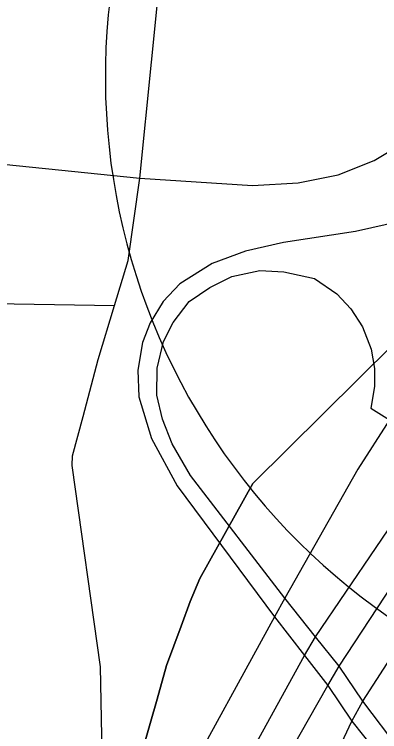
# Model space of a CAD drawing. Extents: x 0 to 34, y -3.9 to 26.2.
# Drawn here: x 3.2072 to 3.3062, y 20.448 to 20.6423 of the extents above; entities that cross this region are included whole.
import ezdxf

# ---------------------------------------------------------------- set-up
doc = ezdxf.new("R2010")
doc.units = 0
for name, color, linetype in [('GM_X_City_Street', 7, 'Continuous'), ('GM_X_County_Road', 7, 'Continuous'), ('GM_X_Interchange_Ramps', 7, 'Continuous'), ('GM_X_Interstate_Route', 7, 'Continuous'), ('GM_X_Interstate_Shield', 7, 'Continuous')]:
    doc.layers.add(name, color=color, linetype=linetype)

msp = doc.modelspace()

# ---------------------------------------------------------------- linework, layer by layer
at = {"layer": 'GM_X_City_Street'}
for points in [[(3.24116, 20.59794), (3.2475, 20.66079), (3.25145, 20.69995), (3.25694, 20.75438), (3.26196, 20.80419), (3.26713, 20.85547), (3.27162, 20.9)], [(2.64941, 20.63863), (2.78735, 20.62844), (2.9116, 20.61926), (2.91664, 20.61889), (3.03804, 20.61265), (3.15592, 20.60659), (3.16797, 20.60537), (3.24116, 20.59794), (3.27173, 20.59593), (3.28407, 20.59664), (3.29494, 20.59879), (3.3047, 20.60273), (3.31144, 20.60675), (3.3331, 20.62445)], [(3.08754, 20.56587), (3.16364, 20.56461), (3.23437, 20.56343)]]:
    msp.add_lwpolyline(points, dxfattribs=at)
at = {"layer": 'GM_X_County_Road'}
msp.add_lwpolyline([(3.16794, 20.17236), (3.16828, 20.18326), (3.17117, 20.20622), (3.18161, 20.25718), (3.19647, 20.30521), (3.21126, 20.35304), (3.22683, 20.40336), (3.22741, 20.40525), (3.23071, 20.4181), (3.23143, 20.42227), (3.2311, 20.43747), (3.23053, 20.46559), (3.22288, 20.52004), (3.22294, 20.52273), (3.22582, 20.53331), (3.22993, 20.5488), (3.23437, 20.56343), (3.23806, 20.5756), (3.24116, 20.59794)], dxfattribs=at)
at = {"layer": 'GM_X_Interchange_Ramps'}
for points in [[(3.2735, 19.95778), (3.26873, 19.9813), (3.25828, 20.0286), (3.23514, 20.13339), (3.23059, 20.16494), (3.22763, 20.2044), (3.22882, 20.23663), (3.23453, 20.27361), (3.24379, 20.31038), (3.25805, 20.35992), (3.26652, 20.38238), (3.29863, 20.45083), (3.30167, 20.45622), (3.30819, 20.46647), (3.32083, 20.48583), (3.34005, 20.51524), (3.36706, 20.54344), (3.37117, 20.54921), (3.39556, 20.58342), (3.40899, 20.60225), (3.44464, 20.66275), (3.47512, 20.72008), (3.47812, 20.72843)], [(3.24197, 20.44302), (3.24592, 20.45683), (3.24842, 20.46591), (3.25236, 20.47656), (3.25486, 20.48327), (3.25749, 20.48952), (3.27179, 20.51523), (3.36698, 20.60944), (3.39704, 20.65296)], [(3.39704, 20.65296), (3.36698, 20.60944), (3.27179, 20.51523), (3.25749, 20.48952), (3.25486, 20.48327), (3.25236, 20.47656), (3.24842, 20.46591), (3.24592, 20.45683), (3.24197, 20.44302)], [(3.35779, 20.60836), (3.35232, 20.61183), (3.34641, 20.60456), (3.33813, 20.59865), (3.32688, 20.59174), (3.31209, 20.58622), (3.29965, 20.58346), (3.28012, 20.5805), (3.26986, 20.57813), (3.26079, 20.57478), (3.25204, 20.56928), (3.24756, 20.56447), (3.24398, 20.55868), (3.24192, 20.55336), (3.24062, 20.54591), (3.24096, 20.53865), (3.2444, 20.52737), (3.25131, 20.51454), (3.27768, 20.47909), (3.28578, 20.46864), (3.2921, 20.46047), (3.29863, 20.45083), (3.30812, 20.43894)], [(3.35176, 20.59901), (3.30885, 20.53243), (3.30027, 20.51912), (3.28045, 20.48416), (3.27768, 20.47909), (3.2518, 20.43176), (3.23226, 20.3819), (3.21826, 20.34463), (3.20642, 20.2907), (3.1989, 20.24288), (3.19869, 20.20702)], [(3.31151, 20.44325), (3.30167, 20.45622), (3.29517, 20.46574), (3.28883, 20.47367), (3.28045, 20.48416), (3.25489, 20.51735), (3.24999, 20.52592), (3.24736, 20.53263), (3.24582, 20.5391), (3.24593, 20.54645), (3.24758, 20.55369), (3.25021, 20.55884), (3.2546, 20.56454), (3.26019, 20.56827), (3.26611, 20.57123), (3.27368, 20.57288), (3.28026, 20.57255), (3.2885, 20.57076), (3.29456, 20.56661), (3.29839, 20.56255), (3.30154, 20.55762), (3.30385, 20.55157), (3.30475, 20.54636), (3.30477, 20.54145), (3.3038, 20.53564), (3.30885, 20.53243)]]:
    msp.add_lwpolyline(points, dxfattribs=at)
at = {"layer": 'GM_X_Interstate_Route'}
for points in [[(3.24983, 20.02567), (3.24901, 20.02955), (3.23815, 20.07226), (3.22652, 20.12775), (3.22192, 20.15846), (3.21974, 20.1729), (3.21819, 20.20539), (3.21885, 20.23325), (3.22192, 20.26264), (3.22915, 20.30299), (3.23902, 20.3405), (3.24868, 20.37011), (3.26556, 20.41068), (3.28201, 20.44271), (3.2921, 20.46047), (3.29517, 20.46574), (3.32204, 20.50653), (3.35899, 20.56036), (3.3976, 20.62009), (3.42907, 20.6719), (3.45232, 20.71752), (3.47228, 20.76095), (3.51663, 20.87635), (3.52554, 20.9)], [(3.22961, 20.07037), (3.21688, 20.12899), (3.21205, 20.1586), (3.20964, 20.18294), (3.20866, 20.20805), (3.20953, 20.23711), (3.21249, 20.26629), (3.22057, 20.30639), (3.23044, 20.3439), (3.24009, 20.3735), (3.25697, 20.41408), (3.27343, 20.4461), (3.28578, 20.46864), (3.28883, 20.47367), (3.31345, 20.50993), (3.3504, 20.56375), (3.38901, 20.62348)]]:
    msp.add_lwpolyline(points, dxfattribs=at)
at = {"layer": 'GM_X_Interstate_Shield'}
msp.add_arc((3.40942, 20.62527), 0.17756, 165.8066, 258.463, dxfattribs=at)

doc.saveas('drawing.dxf')
